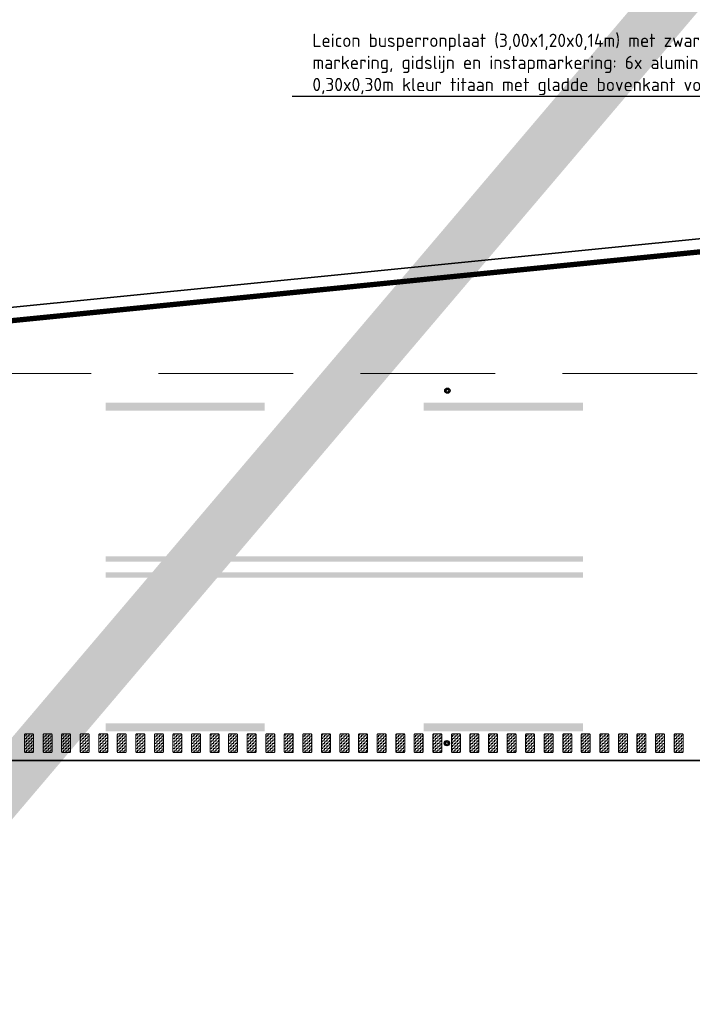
# Model space of a CAD drawing. Header units: metres. Extents: x -699 to 2316, y -1199 to 781.
# Tile 522 of 593: x 1144 to 1157, y -267 to -248. Entities that reach past the tile are written whole.
import ezdxf
from ezdxf import colors
from ezdxf.entities.mleader import LeaderData, LeaderLine
from ezdxf.math import Vec2, Vec3

# ---------------------------------------------------------------- set-up
doc = ezdxf.new("R2010")
doc.units = ezdxf.units.M
for name, pattern in [('HIDDENX2', [19.05, 12.7, -6.35]), ('VW-3-3_STREEP', [6, 3, -3]), ('VW-9-3_STREEP', [12, 9, -3])]:
    doc.linetypes.add(name, pattern=pattern)
for name, color, linetype, lineweight in [('N-WA-IE-MEUBILAIR_WEGMEUBILAIR-S', 7, 'Continuous', 25), ('N-WA-VW-MARKERING_DYNAMISCH-G', 7, 'Continuous', 35), ('N-WE-VH-KANTVERHARDING-G', 210, 'Continuous', 35), ('N-WE-VW-MARKERING_LANGS_STREEP_33-G', 7, 'VW-3-3_STREEP', 13), ('N-WE-VW-MARKERING_LANGS_STREEP_93-G', 7, 'VW-9-3_STREEP', 13), ('N-WE-VW-MARKERING_LANGS_STREEP_DOORGETROKKEN-G', 7, 'Continuous', 13), ('X-XX-AL-T25', 7, 'Continuous', 25)]:
    doc.layers.add(name, color=color, linetype=linetype, lineweight=lineweight)
doc.layers.add('X-XX-AL-TEKENBLAD_VIEWPORT-G', color=7, linetype='Continuous', lineweight=18, plot=False)
doc.styles.add('NLCS-ISO-M100-T25', font='NLCS-ISO.ttf', dxfattribs={"height": 0.25})
pattern_1 = [(180, (362.03036, 0), (-0.03175, -0.03175), [0.03175, -0.03175]), (270, (361.99861, 0), (0.03175, -0.03175), [0.03175, -0.03175])]

# ---------------------------------------------------------------- blocks, each defined once
blk = doc.blocks.new('SIE-WEG_GLASBOLREFLECTOR-SO')
for p, q in [((-0.38, 0), (-0.2, 0)), ((-0.14, 0.14), (-0.26, 0.26)), ((0, 0.2), (0, 0.37)), ((0.14, 0.14), (0.27, 0.26)), ((0.2, 0), (0.37, 0)), ((-0.26, -0.27), (-0.14, -0.14)), ((0, -0.38), (0, -0.2)), ((0.27, -0.27), (0.14, -0.14))]:
    blk.add_line(p, q)
for radius in [0.375, 0.2]:
    blk.add_circle((0, 0), radius)
blk = doc.blocks.new('glasbol')
at = {"layer": 'N-WA-IE-MEUBILAIR_WEGMEUBILAIR-S'}
blk.add_blockref('SIE-WEG_GLASBOLREFLECTOR-SO', (0, 0), dxfattribs=at)

msp = doc.modelspace()

# ---------------------------------------------------------------- hatches: boundary and pattern name
at = {"layer": 'N-WA-VW-MARKERING_DYNAMISCH-G', "lineweight": 9}
h = msp.add_hatch(dxfattribs=at)
h.set_pattern_fill('ZIGZAG', color=8, scale=0.01, angle=180, style=0)
h.set_pattern_definition(pattern_1)
edge = h.paths.add_edge_path()
edge.add_line((1144.3321, -261.5327), (1144.4621, -261.5327))
edge.add_arc((1144.4621, -261.5527), 0.02, 0, 90, ccw=False)
edge.add_line((1144.4821, -261.5527), (1144.4821, -261.8627))
edge.add_arc((1144.4621, -261.8627), 0.02, 270, 360, ccw=False)
edge.add_line((1144.4621, -261.8827), (1144.3321, -261.8827))
edge.add_arc((1144.3321, -261.8627), 0.02, 180, 270, ccw=False)
edge.add_line((1144.3121, -261.8627), (1144.3121, -261.5527))
edge.add_arc((1144.3321, -261.5527), 0.02, 90, 180, ccw=False)
h = msp.add_hatch(dxfattribs=at)
h.set_pattern_fill('ZIGZAG', color=8, scale=0.01, angle=180, style=0)
h.set_pattern_definition(pattern_1)
edge = h.paths.add_edge_path()
edge.add_line((1144.6821, -261.5327), (1144.8121, -261.5327))
edge.add_arc((1144.8121, -261.5527), 0.02, 0, 90, ccw=False)
edge.add_line((1144.8321, -261.5527), (1144.8321, -261.8627))
edge.add_arc((1144.8121, -261.8627), 0.02, 270, 360, ccw=False)
edge.add_line((1144.8121, -261.8827), (1144.6821, -261.8827))
edge.add_arc((1144.6821, -261.8627), 0.02, 180, 270, ccw=False)
edge.add_line((1144.6621, -261.8627), (1144.6621, -261.5527))
edge.add_arc((1144.6821, -261.5527), 0.02, 90, 180, ccw=False)
h = msp.add_hatch(dxfattribs=at)
h.set_pattern_fill('ZIGZAG', color=8, scale=0.01, angle=180, style=0)
h.set_pattern_definition(pattern_1)
edge = h.paths.add_edge_path()
edge.add_line((1145.0321, -261.5327), (1145.1621, -261.5327))
edge.add_arc((1145.1621, -261.5527), 0.02, 0, 90, ccw=False)
edge.add_line((1145.1821, -261.5527), (1145.1821, -261.8627))
edge.add_arc((1145.1621, -261.8627), 0.02, 270, 360, ccw=False)
edge.add_line((1145.1621, -261.8827), (1145.0321, -261.8827))
edge.add_arc((1145.0321, -261.8627), 0.02, 180, 270, ccw=False)
edge.add_line((1145.0121, -261.8627), (1145.0121, -261.5527))
edge.add_arc((1145.0321, -261.5527), 0.02, 90, 180, ccw=False)
h = msp.add_hatch(dxfattribs=at)
h.set_pattern_fill('ZIGZAG', color=8, scale=0.01, angle=180, style=0)
h.set_pattern_definition(pattern_1)
edge = h.paths.add_edge_path()
edge.add_line((1145.3821, -261.5327), (1145.5121, -261.5327))
edge.add_arc((1145.5121, -261.5527), 0.02, 0, 90, ccw=False)
edge.add_line((1145.5321, -261.5527), (1145.5321, -261.8627))
edge.add_arc((1145.5121, -261.8627), 0.02, 270, 360, ccw=False)
edge.add_line((1145.5121, -261.8827), (1145.3821, -261.8827))
edge.add_arc((1145.3821, -261.8627), 0.02, 180, 270, ccw=False)
edge.add_line((1145.3621, -261.8627), (1145.3621, -261.5527))
edge.add_arc((1145.3821, -261.5527), 0.02, 90, 180, ccw=False)
h = msp.add_hatch(dxfattribs=at)
h.set_pattern_fill('ZIGZAG', color=8, scale=0.01, angle=180, style=0)
h.set_pattern_definition(pattern_1)
edge = h.paths.add_edge_path()
edge.add_line((1145.7321, -261.5327), (1145.8621, -261.5327))
edge.add_arc((1145.8621, -261.5527), 0.02, 0, 90, ccw=False)
edge.add_line((1145.8821, -261.5527), (1145.8821, -261.8627))
edge.add_arc((1145.8621, -261.8627), 0.02, 270, 360, ccw=False)
edge.add_line((1145.8621, -261.8827), (1145.7321, -261.8827))
edge.add_arc((1145.7321, -261.8627), 0.02, 180, 270, ccw=False)
edge.add_line((1145.7121, -261.8627), (1145.7121, -261.5527))
edge.add_arc((1145.7321, -261.5527), 0.02, 90, 180, ccw=False)
h = msp.add_hatch(dxfattribs=at)
h.set_pattern_fill('ZIGZAG', color=8, scale=0.01, angle=180, style=0)
h.set_pattern_definition(pattern_1)
edge = h.paths.add_edge_path()
edge.add_line((1146.0821, -261.5327), (1146.2121, -261.5327))
edge.add_arc((1146.2121, -261.5527), 0.02, 0, 90, ccw=False)
edge.add_line((1146.2321, -261.5527), (1146.2321, -261.8627))
edge.add_arc((1146.2121, -261.8627), 0.02, 270, 360, ccw=False)
edge.add_line((1146.2121, -261.8827), (1146.0821, -261.8827))
edge.add_arc((1146.0821, -261.8627), 0.02, 180, 270, ccw=False)
edge.add_line((1146.0621, -261.8627), (1146.0621, -261.5527))
edge.add_arc((1146.0821, -261.5527), 0.02, 90, 180, ccw=False)
h = msp.add_hatch(dxfattribs=at)
h.set_pattern_fill('ZIGZAG', color=8, scale=0.01, angle=180, style=0)
h.set_pattern_definition(pattern_1)
edge = h.paths.add_edge_path()
edge.add_line((1146.4321, -261.5327), (1146.5621, -261.5327))
edge.add_arc((1146.5621, -261.5527), 0.02, 0, 90, ccw=False)
edge.add_line((1146.5821, -261.5527), (1146.5821, -261.8627))
edge.add_arc((1146.5621, -261.8627), 0.02, 270, 360, ccw=False)
edge.add_line((1146.5621, -261.8827), (1146.4321, -261.8827))
edge.add_arc((1146.4321, -261.8627), 0.02, 180, 270, ccw=False)
edge.add_line((1146.4121, -261.8627), (1146.4121, -261.5527))
edge.add_arc((1146.4321, -261.5527), 0.02, 90, 180, ccw=False)
h = msp.add_hatch(dxfattribs=at)
h.set_pattern_fill('ZIGZAG', color=8, scale=0.01, angle=180, style=0)
h.set_pattern_definition(pattern_1)
edge = h.paths.add_edge_path()
edge.add_line((1146.7821, -261.5327), (1146.9121, -261.5327))
edge.add_arc((1146.9121, -261.5527), 0.02, 0, 90, ccw=False)
edge.add_line((1146.9321, -261.5527), (1146.9321, -261.8627))
edge.add_arc((1146.9121, -261.8627), 0.02, 270, 360, ccw=False)
edge.add_line((1146.9121, -261.8827), (1146.7821, -261.8827))
edge.add_arc((1146.7821, -261.8627), 0.02, 180, 270, ccw=False)
edge.add_line((1146.7621, -261.8627), (1146.7621, -261.5527))
edge.add_arc((1146.7821, -261.5527), 0.02, 90, 180, ccw=False)
h = msp.add_hatch(dxfattribs=at)
h.set_pattern_fill('ZIGZAG', color=8, scale=0.01, angle=180, style=0)
h.set_pattern_definition(pattern_1)
edge = h.paths.add_edge_path()
edge.add_line((1147.1321, -261.5327), (1147.2621, -261.5327))
edge.add_arc((1147.2621, -261.5527), 0.02, 0, 90, ccw=False)
edge.add_line((1147.2821, -261.5527), (1147.2821, -261.8627))
edge.add_arc((1147.2621, -261.8627), 0.02, 270, 360, ccw=False)
edge.add_line((1147.2621, -261.8827), (1147.1321, -261.8827))
edge.add_arc((1147.1321, -261.8627), 0.02, 180, 270, ccw=False)
edge.add_line((1147.1121, -261.8627), (1147.1121, -261.5527))
edge.add_arc((1147.1321, -261.5527), 0.02, 90, 180, ccw=False)
h = msp.add_hatch(dxfattribs=at)
h.set_pattern_fill('ZIGZAG', color=8, scale=0.01, angle=180, style=0)
h.set_pattern_definition(pattern_1)
edge = h.paths.add_edge_path()
edge.add_line((1147.4821, -261.5327), (1147.6121, -261.5327))
edge.add_arc((1147.6121, -261.5527), 0.02, 0, 90, ccw=False)
edge.add_line((1147.6321, -261.5527), (1147.6321, -261.8627))
edge.add_arc((1147.6121, -261.8627), 0.02, 270, 360, ccw=False)
edge.add_line((1147.6121, -261.8827), (1147.4821, -261.8827))
edge.add_arc((1147.4821, -261.8627), 0.02, 180, 270, ccw=False)
edge.add_line((1147.4621, -261.8627), (1147.4621, -261.5527))
edge.add_arc((1147.4821, -261.5527), 0.02, 90, 180, ccw=False)
h = msp.add_hatch(dxfattribs=at)
h.set_pattern_fill('ZIGZAG', color=8, scale=0.01, angle=180, style=0)
h.set_pattern_definition(pattern_1)
edge = h.paths.add_edge_path()
edge.add_line((1147.8321, -261.5327), (1147.9621, -261.5327))
edge.add_arc((1147.9621, -261.5527), 0.02, 0, 90, ccw=False)
edge.add_line((1147.9821, -261.5527), (1147.9821, -261.8627))
edge.add_arc((1147.9621, -261.8627), 0.02, 270, 360, ccw=False)
edge.add_line((1147.9621, -261.8827), (1147.8321, -261.8827))
edge.add_arc((1147.8321, -261.8627), 0.02, 180, 270, ccw=False)
edge.add_line((1147.8121, -261.8627), (1147.8121, -261.5527))
edge.add_arc((1147.8321, -261.5527), 0.02, 90, 180, ccw=False)
h = msp.add_hatch(dxfattribs=at)
h.set_pattern_fill('ZIGZAG', color=8, scale=0.01, angle=180, style=0)
h.set_pattern_definition(pattern_1)
edge = h.paths.add_edge_path()
edge.add_line((1148.1821, -261.5327), (1148.3121, -261.5327))
edge.add_arc((1148.3121, -261.5527), 0.02, 0, 90, ccw=False)
edge.add_line((1148.3321, -261.5527), (1148.3321, -261.8627))
edge.add_arc((1148.3121, -261.8627), 0.02, 270, 360, ccw=False)
edge.add_line((1148.3121, -261.8827), (1148.1821, -261.8827))
edge.add_arc((1148.1821, -261.8627), 0.02, 180, 270, ccw=False)
edge.add_line((1148.1621, -261.8627), (1148.1621, -261.5527))
edge.add_arc((1148.1821, -261.5527), 0.02, 90, 180, ccw=False)
h = msp.add_hatch(dxfattribs=at)
h.set_pattern_fill('ZIGZAG', color=8, scale=0.01, angle=180, style=0)
h.set_pattern_definition(pattern_1)
edge = h.paths.add_edge_path()
edge.add_line((1148.5321, -261.5327), (1148.6621, -261.5327))
edge.add_arc((1148.6621, -261.5527), 0.02, 0, 90, ccw=False)
edge.add_line((1148.6821, -261.5527), (1148.6821, -261.8627))
edge.add_arc((1148.6621, -261.8627), 0.02, 270, 360, ccw=False)
edge.add_line((1148.6621, -261.8827), (1148.5321, -261.8827))
edge.add_arc((1148.5321, -261.8627), 0.02, 180, 270, ccw=False)
edge.add_line((1148.5121, -261.8627), (1148.5121, -261.5527))
edge.add_arc((1148.5321, -261.5527), 0.02, 90, 180, ccw=False)
h = msp.add_hatch(dxfattribs=at)
h.set_pattern_fill('ZIGZAG', color=8, scale=0.01, angle=180, style=0)
h.set_pattern_definition(pattern_1)
edge = h.paths.add_edge_path()
edge.add_line((1148.8821, -261.5327), (1149.0121, -261.5327))
edge.add_arc((1149.0121, -261.5527), 0.02, 0, 90, ccw=False)
edge.add_line((1149.0321, -261.5527), (1149.0321, -261.8627))
edge.add_arc((1149.0121, -261.8627), 0.02, 270, 360, ccw=False)
edge.add_line((1149.0121, -261.8827), (1148.8821, -261.8827))
edge.add_arc((1148.8821, -261.8627), 0.02, 180, 270, ccw=False)
edge.add_line((1148.8621, -261.8627), (1148.8621, -261.5527))
edge.add_arc((1148.8821, -261.5527), 0.02, 90, 180, ccw=False)
h = msp.add_hatch(dxfattribs=at)
h.set_pattern_fill('ZIGZAG', color=8, scale=0.01, angle=180, style=0)
h.set_pattern_definition(pattern_1)
edge = h.paths.add_edge_path()
edge.add_line((1149.2321, -261.5327), (1149.3621, -261.5327))
edge.add_arc((1149.3621, -261.5527), 0.02, 0, 90, ccw=False)
edge.add_line((1149.3821, -261.5527), (1149.3821, -261.8627))
edge.add_arc((1149.3621, -261.8627), 0.02, 270, 360, ccw=False)
edge.add_line((1149.3621, -261.8827), (1149.2321, -261.8827))
edge.add_arc((1149.2321, -261.8627), 0.02, 180, 270, ccw=False)
edge.add_line((1149.2121, -261.8627), (1149.2121, -261.5527))
edge.add_arc((1149.2321, -261.5527), 0.02, 90, 180, ccw=False)
h = msp.add_hatch(dxfattribs=at)
h.set_pattern_fill('ZIGZAG', color=8, scale=0.01, angle=180, style=0)
h.set_pattern_definition(pattern_1)
edge = h.paths.add_edge_path()
edge.add_line((1149.5821, -261.5327), (1149.7121, -261.5327))
edge.add_arc((1149.7121, -261.5527), 0.02, 0, 90, ccw=False)
edge.add_line((1149.7321, -261.5527), (1149.7321, -261.8627))
edge.add_arc((1149.7121, -261.8627), 0.02, 270, 360, ccw=False)
edge.add_line((1149.7121, -261.8827), (1149.5821, -261.8827))
edge.add_arc((1149.5821, -261.8627), 0.02, 180, 270, ccw=False)
edge.add_line((1149.5621, -261.8627), (1149.5621, -261.5527))
edge.add_arc((1149.5821, -261.5527), 0.02, 90, 180, ccw=False)
h = msp.add_hatch(dxfattribs=at)
h.set_pattern_fill('ZIGZAG', color=8, scale=0.01, angle=180, style=0)
h.set_pattern_definition(pattern_1)
edge = h.paths.add_edge_path()
edge.add_line((1149.9321, -261.5327), (1150.0621, -261.5327))
edge.add_arc((1150.0621, -261.5527), 0.02, 0, 90, ccw=False)
edge.add_line((1150.0821, -261.5527), (1150.0821, -261.8627))
edge.add_arc((1150.0621, -261.8627), 0.02, 270, 360, ccw=False)
edge.add_line((1150.0621, -261.8827), (1149.9321, -261.8827))
edge.add_arc((1149.9321, -261.8627), 0.02, 180, 270, ccw=False)
edge.add_line((1149.9121, -261.8627), (1149.9121, -261.5527))
edge.add_arc((1149.9321, -261.5527), 0.02, 90, 180, ccw=False)
h = msp.add_hatch(dxfattribs=at)
h.set_pattern_fill('ZIGZAG', color=8, scale=0.01, angle=180, style=0)
h.set_pattern_definition(pattern_1)
edge = h.paths.add_edge_path()
edge.add_line((1150.2821, -261.5327), (1150.4121, -261.5327))
edge.add_arc((1150.4121, -261.5527), 0.02, 0, 90, ccw=False)
edge.add_line((1150.4321, -261.5527), (1150.4321, -261.8627))
edge.add_arc((1150.4121, -261.8627), 0.02, 270, 360, ccw=False)
edge.add_line((1150.4121, -261.8827), (1150.2821, -261.8827))
edge.add_arc((1150.2821, -261.8627), 0.02, 180, 270, ccw=False)
edge.add_line((1150.2621, -261.8627), (1150.2621, -261.5527))
edge.add_arc((1150.2821, -261.5527), 0.02, 90, 180, ccw=False)
h = msp.add_hatch(dxfattribs=at)
h.set_pattern_fill('ZIGZAG', color=8, scale=0.01, angle=180, style=0)
h.set_pattern_definition(pattern_1)
edge = h.paths.add_edge_path()
edge.add_line((1150.6321, -261.5327), (1150.7621, -261.5327))
edge.add_arc((1150.7621, -261.5527), 0.02, 0, 90, ccw=False)
edge.add_line((1150.7821, -261.5527), (1150.7821, -261.8627))
edge.add_arc((1150.7621, -261.8627), 0.02, 270, 360, ccw=False)
edge.add_line((1150.7621, -261.8827), (1150.6321, -261.8827))
edge.add_arc((1150.6321, -261.8627), 0.02, 180, 270, ccw=False)
edge.add_line((1150.6121, -261.8627), (1150.6121, -261.5527))
edge.add_arc((1150.6321, -261.5527), 0.02, 90, 180, ccw=False)
h = msp.add_hatch(dxfattribs=at)
h.set_pattern_fill('ZIGZAG', color=8, scale=0.01, angle=180, style=0)
h.set_pattern_definition(pattern_1)
edge = h.paths.add_edge_path()
edge.add_line((1150.9821, -261.5327), (1151.1121, -261.5327))
edge.add_arc((1151.1121, -261.5527), 0.02, 0, 90, ccw=False)
edge.add_line((1151.1321, -261.5527), (1151.1321, -261.8627))
edge.add_arc((1151.1121, -261.8627), 0.02, 270, 360, ccw=False)
edge.add_line((1151.1121, -261.8827), (1150.9821, -261.8827))
edge.add_arc((1150.9821, -261.8627), 0.02, 180, 270, ccw=False)
edge.add_line((1150.9621, -261.8627), (1150.9621, -261.5527))
edge.add_arc((1150.9821, -261.5527), 0.02, 90, 180, ccw=False)
h = msp.add_hatch(dxfattribs=at)
h.set_pattern_fill('ZIGZAG', color=8, scale=0.01, angle=180, style=0)
h.set_pattern_definition(pattern_1)
edge = h.paths.add_edge_path()
edge.add_line((1151.3321, -261.5327), (1151.4621, -261.5327))
edge.add_arc((1151.4621, -261.5527), 0.02, 0, 90, ccw=False)
edge.add_line((1151.4821, -261.5527), (1151.4821, -261.8627))
edge.add_arc((1151.4621, -261.8627), 0.02, 270, 360, ccw=False)
edge.add_line((1151.4621, -261.8827), (1151.3321, -261.8827))
edge.add_arc((1151.3321, -261.8627), 0.02, 180, 270, ccw=False)
edge.add_line((1151.3121, -261.8627), (1151.3121, -261.5527))
edge.add_arc((1151.3321, -261.5527), 0.02, 90, 180, ccw=False)
h = msp.add_hatch(dxfattribs=at)
h.set_pattern_fill('ZIGZAG', color=8, scale=0.01, angle=180, style=0)
h.set_pattern_definition(pattern_1)
edge = h.paths.add_edge_path()
edge.add_line((1151.6821, -261.5327), (1151.8121, -261.5327))
edge.add_arc((1151.8121, -261.5527), 0.02, 0, 90, ccw=False)
edge.add_line((1151.8321, -261.5527), (1151.8321, -261.8627))
edge.add_arc((1151.8121, -261.8627), 0.02, 270, 360, ccw=False)
edge.add_line((1151.8121, -261.8827), (1151.6821, -261.8827))
edge.add_arc((1151.6821, -261.8627), 0.02, 180, 270, ccw=False)
edge.add_line((1151.6621, -261.8627), (1151.6621, -261.5527))
edge.add_arc((1151.6821, -261.5527), 0.02, 90, 180, ccw=False)
h = msp.add_hatch(dxfattribs=at)
h.set_pattern_fill('ZIGZAG', color=8, scale=0.01, angle=180, style=0)
h.set_pattern_definition(pattern_1)
edge = h.paths.add_edge_path()
edge.add_line((1152.0321, -261.5327), (1152.1621, -261.5327))
edge.add_arc((1152.1621, -261.5527), 0.02, 0, 90, ccw=False)
edge.add_line((1152.1821, -261.5527), (1152.1821, -261.8627))
edge.add_arc((1152.1621, -261.8627), 0.02, 270, 360, ccw=False)
edge.add_line((1152.1621, -261.8827), (1152.0321, -261.8827))
edge.add_arc((1152.0321, -261.8627), 0.02, 180, 270, ccw=False)
edge.add_line((1152.0121, -261.8627), (1152.0121, -261.5527))
edge.add_arc((1152.0321, -261.5527), 0.02, 90, 180, ccw=False)
h = msp.add_hatch(dxfattribs=at)
h.set_pattern_fill('ZIGZAG', color=8, scale=0.01, angle=180, style=0)
h.set_pattern_definition(pattern_1)
edge = h.paths.add_edge_path()
edge.add_line((1152.3821, -261.5327), (1152.5121, -261.5327))
edge.add_arc((1152.5121, -261.5527), 0.02, 0, 90, ccw=False)
edge.add_line((1152.5321, -261.5527), (1152.5321, -261.8627))
edge.add_arc((1152.5121, -261.8627), 0.02, 270, 360, ccw=False)
edge.add_line((1152.5121, -261.8827), (1152.3821, -261.8827))
edge.add_arc((1152.3821, -261.8627), 0.02, 180, 270, ccw=False)
edge.add_line((1152.3621, -261.8627), (1152.3621, -261.5527))
edge.add_arc((1152.3821, -261.5527), 0.02, 90, 180, ccw=False)
h = msp.add_hatch(dxfattribs=at)
h.set_pattern_fill('ZIGZAG', color=8, scale=0.01, angle=180, style=0)
h.set_pattern_definition(pattern_1)
edge = h.paths.add_edge_path()
edge.add_line((1152.7321, -261.5327), (1152.8621, -261.5327))
edge.add_arc((1152.8621, -261.5527), 0.02, 0, 90, ccw=False)
edge.add_line((1152.8821, -261.5527), (1152.8821, -261.8627))
edge.add_arc((1152.8621, -261.8627), 0.02, 270, 360, ccw=False)
edge.add_line((1152.8621, -261.8827), (1152.7321, -261.8827))
edge.add_arc((1152.7321, -261.8627), 0.02, 180, 270, ccw=False)
edge.add_line((1152.7121, -261.8627), (1152.7121, -261.5527))
edge.add_arc((1152.7321, -261.5527), 0.02, 90, 180, ccw=False)
h = msp.add_hatch(dxfattribs=at)
h.set_pattern_fill('ZIGZAG', color=8, scale=0.01, angle=180, style=0)
h.set_pattern_definition(pattern_1)
edge = h.paths.add_edge_path()
edge.add_line((1153.0821, -261.5327), (1153.2121, -261.5327))
edge.add_arc((1153.2121, -261.5527), 0.02, 0, 90, ccw=False)
edge.add_line((1153.2321, -261.5527), (1153.2321, -261.8627))
edge.add_arc((1153.2121, -261.8627), 0.02, 270, 360, ccw=False)
edge.add_line((1153.2121, -261.8827), (1153.0821, -261.8827))
edge.add_arc((1153.0821, -261.8627), 0.02, 180, 270, ccw=False)
edge.add_line((1153.0621, -261.8627), (1153.0621, -261.5527))
edge.add_arc((1153.0821, -261.5527), 0.02, 90, 180, ccw=False)
h = msp.add_hatch(dxfattribs=at)
h.set_pattern_fill('ZIGZAG', color=8, scale=0.01, angle=180, style=0)
h.set_pattern_definition(pattern_1)
edge = h.paths.add_edge_path()
edge.add_line((1153.4321, -261.5327), (1153.5621, -261.5327))
edge.add_arc((1153.5621, -261.5527), 0.02, 0, 90, ccw=False)
edge.add_line((1153.5821, -261.5527), (1153.5821, -261.8627))
edge.add_arc((1153.5621, -261.8627), 0.02, 270, 360, ccw=False)
edge.add_line((1153.5621, -261.8827), (1153.4321, -261.8827))
edge.add_arc((1153.4321, -261.8627), 0.02, 180, 270, ccw=False)
edge.add_line((1153.4121, -261.8627), (1153.4121, -261.5527))
edge.add_arc((1153.4321, -261.5527), 0.02, 90, 180, ccw=False)
h = msp.add_hatch(dxfattribs=at)
h.set_pattern_fill('ZIGZAG', color=8, scale=0.01, angle=180, style=0)
h.set_pattern_definition(pattern_1)
edge = h.paths.add_edge_path()
edge.add_line((1153.7821, -261.5327), (1153.9121, -261.5327))
edge.add_arc((1153.9121, -261.5527), 0.02, 0, 90, ccw=False)
edge.add_line((1153.9321, -261.5527), (1153.9321, -261.8627))
edge.add_arc((1153.9121, -261.8627), 0.02, 270, 360, ccw=False)
edge.add_line((1153.9121, -261.8827), (1153.7821, -261.8827))
edge.add_arc((1153.7821, -261.8627), 0.02, 180, 270, ccw=False)
edge.add_line((1153.7621, -261.8627), (1153.7621, -261.5527))
edge.add_arc((1153.7821, -261.5527), 0.02, 90, 180, ccw=False)
h = msp.add_hatch(dxfattribs=at)
h.set_pattern_fill('ZIGZAG', color=8, scale=0.01, angle=180, style=0)
h.set_pattern_definition(pattern_1)
edge = h.paths.add_edge_path()
edge.add_line((1154.1321, -261.5327), (1154.2621, -261.5327))
edge.add_arc((1154.2621, -261.5527), 0.02, 0, 90, ccw=False)
edge.add_line((1154.2821, -261.5527), (1154.2821, -261.8627))
edge.add_arc((1154.2621, -261.8627), 0.02, 270, 360, ccw=False)
edge.add_line((1154.2621, -261.8827), (1154.1321, -261.8827))
edge.add_arc((1154.1321, -261.8627), 0.02, 180, 270, ccw=False)
edge.add_line((1154.1121, -261.8627), (1154.1121, -261.5527))
edge.add_arc((1154.1321, -261.5527), 0.02, 90, 180, ccw=False)
h = msp.add_hatch(dxfattribs=at)
h.set_pattern_fill('ZIGZAG', color=8, scale=0.01, angle=180, style=0)
h.set_pattern_definition(pattern_1)
edge = h.paths.add_edge_path()
edge.add_line((1154.4821, -261.5327), (1154.6121, -261.5327))
edge.add_arc((1154.6121, -261.5527), 0.02, 0, 90, ccw=False)
edge.add_line((1154.6321, -261.5527), (1154.6321, -261.8627))
edge.add_arc((1154.6121, -261.8627), 0.02, 270, 360, ccw=False)
edge.add_line((1154.6121, -261.8827), (1154.4821, -261.8827))
edge.add_arc((1154.4821, -261.8627), 0.02, 180, 270, ccw=False)
edge.add_line((1154.4621, -261.8627), (1154.4621, -261.5527))
edge.add_arc((1154.4821, -261.5527), 0.02, 90, 180, ccw=False)
h = msp.add_hatch(dxfattribs=at)
h.set_pattern_fill('ZIGZAG', color=8, scale=0.01, angle=180, style=0)
h.set_pattern_definition(pattern_1)
edge = h.paths.add_edge_path()
edge.add_line((1154.8321, -261.5327), (1154.9621, -261.5327))
edge.add_arc((1154.9621, -261.5527), 0.02, 0, 90, ccw=False)
edge.add_line((1154.9821, -261.5527), (1154.9821, -261.8627))
edge.add_arc((1154.9621, -261.8627), 0.02, 270, 360, ccw=False)
edge.add_line((1154.9621, -261.8827), (1154.8321, -261.8827))
edge.add_arc((1154.8321, -261.8627), 0.02, 180, 270, ccw=False)
edge.add_line((1154.8121, -261.8627), (1154.8121, -261.5527))
edge.add_arc((1154.8321, -261.5527), 0.02, 90, 180, ccw=False)
h = msp.add_hatch(dxfattribs=at)
h.set_pattern_fill('ZIGZAG', color=8, scale=0.01, angle=180, style=0)
h.set_pattern_definition(pattern_1)
edge = h.paths.add_edge_path()
edge.add_line((1155.1821, -261.5327), (1155.3121, -261.5327))
edge.add_arc((1155.3121, -261.5527), 0.02, 0, 90, ccw=False)
edge.add_line((1155.3321, -261.5527), (1155.3321, -261.8627))
edge.add_arc((1155.3121, -261.8627), 0.02, 270, 360, ccw=False)
edge.add_line((1155.3121, -261.8827), (1155.1821, -261.8827))
edge.add_arc((1155.1821, -261.8627), 0.02, 180, 270, ccw=False)
edge.add_line((1155.1621, -261.8627), (1155.1621, -261.5527))
edge.add_arc((1155.1821, -261.5527), 0.02, 90, 180, ccw=False)
h = msp.add_hatch(dxfattribs=at)
h.set_pattern_fill('ZIGZAG', color=8, scale=0.01, angle=180, style=0)
h.set_pattern_definition(pattern_1)
edge = h.paths.add_edge_path()
edge.add_line((1155.5321, -261.5327), (1155.6621, -261.5327))
edge.add_arc((1155.6621, -261.5527), 0.02, 0, 90, ccw=False)
edge.add_line((1155.6821, -261.5527), (1155.6821, -261.8627))
edge.add_arc((1155.6621, -261.8627), 0.02, 270, 360, ccw=False)
edge.add_line((1155.6621, -261.8827), (1155.5321, -261.8827))
edge.add_arc((1155.5321, -261.8627), 0.02, 180, 270, ccw=False)
edge.add_line((1155.5121, -261.8627), (1155.5121, -261.5527))
edge.add_arc((1155.5321, -261.5527), 0.02, 90, 180, ccw=False)
h = msp.add_hatch(dxfattribs=at)
h.set_pattern_fill('ZIGZAG', color=8, scale=0.01, angle=180, style=0)
h.set_pattern_definition(pattern_1)
edge = h.paths.add_edge_path()
edge.add_line((1155.8821, -261.5327), (1156.0121, -261.5327))
edge.add_arc((1156.0121, -261.5527), 0.02, 0, 90, ccw=False)
edge.add_line((1156.0321, -261.5527), (1156.0321, -261.8627))
edge.add_arc((1156.0121, -261.8627), 0.02, 270, 360, ccw=False)
edge.add_line((1156.0121, -261.8827), (1155.8821, -261.8827))
edge.add_arc((1155.8821, -261.8627), 0.02, 180, 270, ccw=False)
edge.add_line((1155.8621, -261.8627), (1155.8621, -261.5527))
edge.add_arc((1155.8821, -261.5527), 0.02, 90, 180, ccw=False)
h = msp.add_hatch(dxfattribs=at)
h.set_pattern_fill('ZIGZAG', color=8, scale=0.01, angle=180, style=0)
h.set_pattern_definition(pattern_1)
edge = h.paths.add_edge_path()
edge.add_line((1156.2321, -261.5327), (1156.3621, -261.5327))
edge.add_arc((1156.3621, -261.5527), 0.02, 0, 90, ccw=False)
edge.add_line((1156.3821, -261.5527), (1156.3821, -261.8627))
edge.add_arc((1156.3621, -261.8627), 0.02, 270, 360, ccw=False)
edge.add_line((1156.3621, -261.8827), (1156.2321, -261.8827))
edge.add_arc((1156.2321, -261.8627), 0.02, 180, 270, ccw=False)
edge.add_line((1156.2121, -261.8627), (1156.2121, -261.5527))
edge.add_arc((1156.2321, -261.5527), 0.02, 90, 180, ccw=False)
h = msp.add_hatch(dxfattribs=at)
h.set_pattern_fill('ZIGZAG', color=8, scale=0.01, angle=180, style=0)
h.set_pattern_definition(pattern_1)
edge = h.paths.add_edge_path()
edge.add_line((1156.5821, -261.5327), (1156.7121, -261.5327))
edge.add_arc((1156.7121, -261.5527), 0.02, 0, 90, ccw=False)
edge.add_line((1156.7321, -261.5527), (1156.7321, -261.8627))
edge.add_arc((1156.7121, -261.8627), 0.02, 270, 360, ccw=False)
edge.add_line((1156.7121, -261.8827), (1156.5821, -261.8827))
edge.add_arc((1156.5821, -261.8627), 0.02, 180, 270, ccw=False)
edge.add_line((1156.5621, -261.8627), (1156.5621, -261.5527))
edge.add_arc((1156.5821, -261.5527), 0.02, 90, 180, ccw=False)

# ---------------------------------------------------------------- linework, layer by layer
at = {"layer": 'N-WA-VW-MARKERING_DYNAMISCH-G', "color": 8, "lineweight": 9}
for points in [[(1144.3321, -261.5327), (1144.4621, -261.5327, -0.4142136), (1144.4821, -261.5527), (1144.4821, -261.8627, -0.4142136), (1144.4621, -261.8827), (1144.3321, -261.8827, -0.4142136), (1144.3121, -261.8627), (1144.3121, -261.5527, -0.4142136)], [(1144.6821, -261.5327), (1144.8121, -261.5327, -0.4142136), (1144.8321, -261.5527), (1144.8321, -261.8627, -0.4142136), (1144.8121, -261.8827), (1144.6821, -261.8827, -0.4142136), (1144.6621, -261.8627), (1144.6621, -261.5527, -0.4142136)], [(1145.0321, -261.5327), (1145.1621, -261.5327, -0.4142136), (1145.1821, -261.5527), (1145.1821, -261.8627, -0.4142136), (1145.1621, -261.8827), (1145.0321, -261.8827, -0.4142136), (1145.0121, -261.8627), (1145.0121, -261.5527, -0.4142136)], [(1145.3821, -261.5327), (1145.5121, -261.5327, -0.4142136), (1145.5321, -261.5527), (1145.5321, -261.8627, -0.4142136), (1145.5121, -261.8827), (1145.3821, -261.8827, -0.4142136), (1145.3621, -261.8627), (1145.3621, -261.5527, -0.4142136)], [(1145.7321, -261.5327), (1145.8621, -261.5327, -0.4142136), (1145.8821, -261.5527), (1145.8821, -261.8627, -0.4142136), (1145.8621, -261.8827), (1145.7321, -261.8827, -0.4142136), (1145.7121, -261.8627), (1145.7121, -261.5527, -0.4142136)], [(1146.0821, -261.5327), (1146.2121, -261.5327, -0.4142136), (1146.2321, -261.5527), (1146.2321, -261.8627, -0.4142136), (1146.2121, -261.8827), (1146.0821, -261.8827, -0.4142136), (1146.0621, -261.8627), (1146.0621, -261.5527, -0.4142136)], [(1146.4321, -261.5327), (1146.5621, -261.5327, -0.4142136), (1146.5821, -261.5527), (1146.5821, -261.8627, -0.4142136), (1146.5621, -261.8827), (1146.4321, -261.8827, -0.4142136), (1146.4121, -261.8627), (1146.4121, -261.5527, -0.4142136)], [(1146.7821, -261.5327), (1146.9121, -261.5327, -0.4142136), (1146.9321, -261.5527), (1146.9321, -261.8627, -0.4142136), (1146.9121, -261.8827), (1146.7821, -261.8827, -0.4142136), (1146.7621, -261.8627), (1146.7621, -261.5527, -0.4142136)], [(1147.1321, -261.5327), (1147.2621, -261.5327, -0.4142136), (1147.2821, -261.5527), (1147.2821, -261.8627, -0.4142136), (1147.2621, -261.8827), (1147.1321, -261.8827, -0.4142136), (1147.1121, -261.8627), (1147.1121, -261.5527, -0.4142136)], [(1147.4821, -261.5327), (1147.6121, -261.5327, -0.4142136), (1147.6321, -261.5527), (1147.6321, -261.8627, -0.4142136), (1147.6121, -261.8827), (1147.4821, -261.8827, -0.4142136), (1147.4621, -261.8627), (1147.4621, -261.5527, -0.4142136)], [(1147.8321, -261.5327), (1147.9621, -261.5327, -0.4142136), (1147.9821, -261.5527), (1147.9821, -261.8627, -0.4142136), (1147.9621, -261.8827), (1147.8321, -261.8827, -0.4142136), (1147.8121, -261.8627), (1147.8121, -261.5527, -0.4142136)], [(1148.1821, -261.5327), (1148.3121, -261.5327, -0.4142136), (1148.3321, -261.5527), (1148.3321, -261.8627, -0.4142136), (1148.3121, -261.8827), (1148.1821, -261.8827, -0.4142136), (1148.1621, -261.8627), (1148.1621, -261.5527, -0.4142136)], [(1148.5321, -261.5327), (1148.6621, -261.5327, -0.4142136), (1148.6821, -261.5527), (1148.6821, -261.8627, -0.4142136), (1148.6621, -261.8827), (1148.5321, -261.8827, -0.4142136), (1148.5121, -261.8627), (1148.5121, -261.5527, -0.4142136)], [(1148.8821, -261.5327), (1149.0121, -261.5327, -0.4142136), (1149.0321, -261.5527), (1149.0321, -261.8627, -0.4142136), (1149.0121, -261.8827), (1148.8821, -261.8827, -0.4142136), (1148.8621, -261.8627), (1148.8621, -261.5527, -0.4142136)], [(1149.2321, -261.5327), (1149.3621, -261.5327, -0.4142136), (1149.3821, -261.5527), (1149.3821, -261.8627, -0.4142136), (1149.3621, -261.8827), (1149.2321, -261.8827, -0.4142136), (1149.2121, -261.8627), (1149.2121, -261.5527, -0.4142136)], [(1149.5821, -261.5327), (1149.7121, -261.5327, -0.4142136), (1149.7321, -261.5527), (1149.7321, -261.8627, -0.4142136), (1149.7121, -261.8827), (1149.5821, -261.8827, -0.4142136), (1149.5621, -261.8627), (1149.5621, -261.5527, -0.4142136)], [(1149.9321, -261.5327), (1150.0621, -261.5327, -0.4142136), (1150.0821, -261.5527), (1150.0821, -261.8627, -0.4142136), (1150.0621, -261.8827), (1149.9321, -261.8827, -0.4142136), (1149.9121, -261.8627), (1149.9121, -261.5527, -0.4142136)], [(1150.2821, -261.5327), (1150.4121, -261.5327, -0.4142136), (1150.4321, -261.5527), (1150.4321, -261.8627, -0.4142136), (1150.4121, -261.8827), (1150.2821, -261.8827, -0.4142136), (1150.2621, -261.8627), (1150.2621, -261.5527, -0.4142136)], [(1150.6321, -261.5327), (1150.7621, -261.5327, -0.4142136), (1150.7821, -261.5527), (1150.7821, -261.8627, -0.4142136), (1150.7621, -261.8827), (1150.6321, -261.8827, -0.4142136), (1150.6121, -261.8627), (1150.6121, -261.5527, -0.4142136)], [(1150.9821, -261.5327), (1151.1121, -261.5327, -0.4142136), (1151.1321, -261.5527), (1151.1321, -261.8627, -0.4142136), (1151.1121, -261.8827), (1150.9821, -261.8827, -0.4142136), (1150.9621, -261.8627), (1150.9621, -261.5527, -0.4142136)], [(1151.3321, -261.5327), (1151.4621, -261.5327, -0.4142136), (1151.4821, -261.5527), (1151.4821, -261.8627, -0.4142136), (1151.4621, -261.8827), (1151.3321, -261.8827, -0.4142136), (1151.3121, -261.8627), (1151.3121, -261.5527, -0.4142136)], [(1151.6821, -261.5327), (1151.8121, -261.5327, -0.4142136), (1151.8321, -261.5527), (1151.8321, -261.8627, -0.4142136), (1151.8121, -261.8827), (1151.6821, -261.8827, -0.4142136), (1151.6621, -261.8627), (1151.6621, -261.5527, -0.4142136)], [(1152.0321, -261.5327), (1152.1621, -261.5327, -0.4142136), (1152.1821, -261.5527), (1152.1821, -261.8627, -0.4142136), (1152.1621, -261.8827), (1152.0321, -261.8827, -0.4142136), (1152.0121, -261.8627), (1152.0121, -261.5527, -0.4142136)], [(1152.3821, -261.5327), (1152.5121, -261.5327, -0.4142136), (1152.5321, -261.5527), (1152.5321, -261.8627, -0.4142136), (1152.5121, -261.8827), (1152.3821, -261.8827, -0.4142136), (1152.3621, -261.8627), (1152.3621, -261.5527, -0.4142136)], [(1152.7321, -261.5327), (1152.8621, -261.5327, -0.4142136), (1152.8821, -261.5527), (1152.8821, -261.8627, -0.4142136), (1152.8621, -261.8827), (1152.7321, -261.8827, -0.4142136), (1152.7121, -261.8627), (1152.7121, -261.5527, -0.4142136)], [(1153.0821, -261.5327), (1153.2121, -261.5327, -0.4142136), (1153.2321, -261.5527), (1153.2321, -261.8627, -0.4142136), (1153.2121, -261.8827), (1153.0821, -261.8827, -0.4142136), (1153.0621, -261.8627), (1153.0621, -261.5527, -0.4142136)], [(1153.4321, -261.5327), (1153.5621, -261.5327, -0.4142136), (1153.5821, -261.5527), (1153.5821, -261.8627, -0.4142136), (1153.5621, -261.8827), (1153.4321, -261.8827, -0.4142136), (1153.4121, -261.8627), (1153.4121, -261.5527, -0.4142136)], [(1153.7821, -261.5327), (1153.9121, -261.5327, -0.4142136), (1153.9321, -261.5527), (1153.9321, -261.8627, -0.4142136), (1153.9121, -261.8827), (1153.7821, -261.8827, -0.4142136), (1153.7621, -261.8627), (1153.7621, -261.5527, -0.4142136)], [(1154.1321, -261.5327), (1154.2621, -261.5327, -0.4142136), (1154.2821, -261.5527), (1154.2821, -261.8627, -0.4142136), (1154.2621, -261.8827), (1154.1321, -261.8827, -0.4142136), (1154.1121, -261.8627), (1154.1121, -261.5527, -0.4142136)], [(1154.4821, -261.5327), (1154.6121, -261.5327, -0.4142136), (1154.6321, -261.5527), (1154.6321, -261.8627, -0.4142136), (1154.6121, -261.8827), (1154.4821, -261.8827, -0.4142136), (1154.4621, -261.8627), (1154.4621, -261.5527, -0.4142136)], [(1154.8321, -261.5327), (1154.9621, -261.5327, -0.4142136), (1154.9821, -261.5527), (1154.9821, -261.8627, -0.4142136), (1154.9621, -261.8827), (1154.8321, -261.8827, -0.4142136), (1154.8121, -261.8627), (1154.8121, -261.5527, -0.4142136)], [(1155.1821, -261.5327), (1155.3121, -261.5327, -0.4142136), (1155.3321, -261.5527), (1155.3321, -261.8627, -0.4142136), (1155.3121, -261.8827), (1155.1821, -261.8827, -0.4142136), (1155.1621, -261.8627), (1155.1621, -261.5527, -0.4142136)], [(1155.5321, -261.5327), (1155.6621, -261.5327, -0.4142136), (1155.6821, -261.5527), (1155.6821, -261.8627, -0.4142136), (1155.6621, -261.8827), (1155.5321, -261.8827, -0.4142136), (1155.5121, -261.8627), (1155.5121, -261.5527, -0.4142136)], [(1155.8821, -261.5327), (1156.0121, -261.5327, -0.4142136), (1156.0321, -261.5527), (1156.0321, -261.8627, -0.4142136), (1156.0121, -261.8827), (1155.8821, -261.8827, -0.4142136), (1155.8621, -261.8627), (1155.8621, -261.5527, -0.4142136)], [(1156.2321, -261.5327), (1156.3621, -261.5327, -0.4142136), (1156.3821, -261.5527), (1156.3821, -261.8627, -0.4142136), (1156.3621, -261.8827), (1156.2321, -261.8827, -0.4142136), (1156.2121, -261.8627), (1156.2121, -261.5527, -0.4142136)], [(1156.5821, -261.5327), (1156.7121, -261.5327, -0.4142136), (1156.7321, -261.5527), (1156.7321, -261.8627, -0.4142136), (1156.7121, -261.8827), (1156.5821, -261.8827, -0.4142136), (1156.5621, -261.8627), (1156.5621, -261.5527, -0.4142136)]]:
    msp.add_lwpolyline(points, format="xyb", close=True, dxfattribs=at)
at = {"layer": 'N-WE-VH-KANTVERHARDING-G'}
for p, q in [((1159.0991, -251.9827), (1131.5991, -254.7327)), ((1120.0994, -262.0327), (1215.2624, -262.0327))]:
    msp.add_line(p, q, dxfattribs=at)
at = {"layer": 'N-WE-VH-KANTVERHARDING-G', "color": 8, "linetype": 'HIDDENX2', "lineweight": 5, "ltscale": 0.2}
msp.add_line((1131.5991, -254.7327), (1205.0991, -254.7327), dxfattribs=at)
at = {"layer": 'N-WE-VW-MARKERING_LANGS_STREEP_33-G', "color": 253, "linetype": 'Continuous'}
for points in [[(1145.842, -255.2827), (1148.842, -255.2827), (1145.842, -255.4327), (1148.842, -255.4327)], [(1151.842, -255.2827), (1154.842, -255.2827), (1151.842, -255.4327), (1154.842, -255.4327)], [(1145.842, -261.4827), (1148.842, -261.4827), (1145.842, -261.3327), (1148.842, -261.3327)], [(1151.842, -261.4827), (1154.842, -261.4827), (1151.842, -261.3327), (1154.842, -261.3327)]]:
    msp.add_solid(points, dxfattribs=at)
at = {"layer": 'N-WE-VW-MARKERING_LANGS_STREEP_93-G', "color": 253, "linetype": 'Continuous'}
for points in [[(1145.842, -258.1827), (1154.842, -258.1827), (1145.842, -258.2827), (1154.842, -258.2827)], [(1145.842, -258.5827), (1154.842, -258.5827), (1145.842, -258.4827), (1154.842, -258.4827)]]:
    msp.add_solid(points, dxfattribs=at)
at = {"layer": 'N-WE-VW-MARKERING_LANGS_STREEP_DOORGETROKKEN-G', "color": 253, "const_width": 0.1}
msp.add_lwpolyline([(1161.0991, -252.2327), (1159.1116, -252.2327), (1135.1066, -254.6332)], dxfattribs=at)
at = {"layer": 'X-XX-AL-TEKENBLAD_VIEWPORT-G', "color": 3, "const_width": 1}
msp.add_lwpolyline([(1219.9582, -172.9742), (1113.6885, -298.1762)], dxfattribs=at)

# ---------------------------------------------------------------- block references
at = {"layer": 'N-WA-IE-MEUBILAIR_WEGMEUBILAIR-S', "xscale": 0.1333332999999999, "yscale": 0.1333332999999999, "zscale": 0.1333332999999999, "rotation": 0.1723155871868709}
for p in [(1152.2873, -255.0577), (1152.2773, -261.7077)]:
    msp.add_blockref('glasbol', p, dxfattribs=at)

# ---------------------------------------------------------------- leaders
at = {"layer": 'X-XX-AL-T25'}
ml = msp.add_multileader_mtext('Standard', dxfattribs=at)
ml.set_content('Leicon busperronplaat (3,00x1,20x0,14m) met zwart-wit \\Pmarkering, gidslijn en instapmarkering: 6x aluminium klanktegels\\P0,30x0,30m kleur titaan met gladde bovenkant voorzien van anti-slip', color=256, style='NLCS-ISO-M100-T25')
ml.set_leader_properties(color=256, linetype='ByLayer', lineweight=-1)
ml.build(insert=Vec2(0, 0))
ml.multileader.update_dxf_attribs({"text_left_attachment_type": 5, "text_right_attachment_type": 5, "dogleg_length": 0.25, "arrow_head_size": 0.25})
ctx = ml.context
ctx.base_point, ctx.char_height, ctx.arrow_head_size, ctx.landing_gap_size, ctx.plane_origin = Vec3(1149.6517, -249.5065), 0.25, 0.25, 0.09, Vec3(216.2701, -12.312)
ctx.left_attachment, ctx.right_attachment = 5, 5
notes = []
notes.append((ctx, [(1, (1, 1, 0), (1160.6817, -249.5065), (-1, 0), 0.25, [(0, [(1161.5912, -250.4977)], 0, [])])]))
ctx.mtext.insert, ctx.mtext.flow_direction = Vec3(1149.7417, -248.3231), 5
for ctx, leaders in notes:
    for number, flags, end, landing, length, lines in leaders:
        leader = LeaderData()
        leader.index, (leader.has_last_leader_line, leader.has_dogleg_vector, leader.attachment_direction) = number, flags
        leader.last_leader_point, leader.dogleg_vector, leader.dogleg_length = Vec3(end), Vec3(landing), length
        for number, points, colour, breaks in lines:
            line = LeaderLine()
            line.index, line.vertices, line.color, line.breaks = number, Vec3.list(points), colors.encode_raw_color(colour), breaks
            leader.lines.append(line)
        ctx.leaders.append(leader)

doc.saveas('drawing.dxf')
